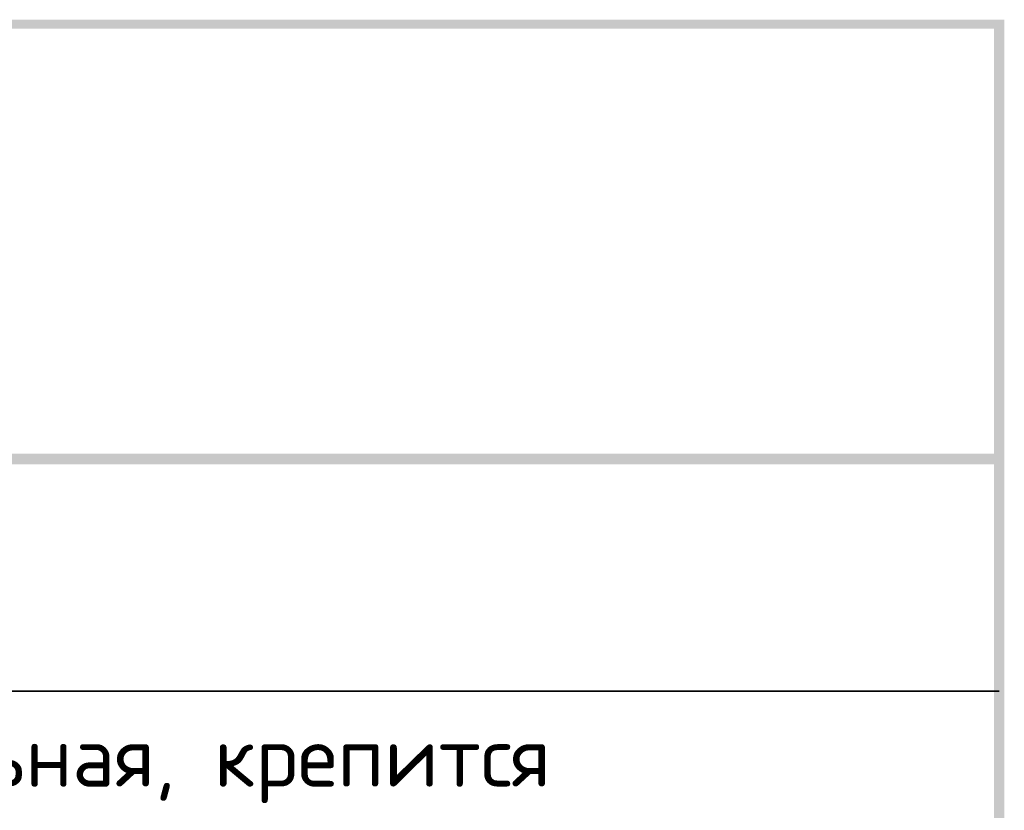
# Model space of a CAD drawing. Header units: millimetres. Extents: x 1114507 to 93926427, y 174473 to 817039.
# Tile 413 of 483: x 2108563 to 2111761, y 770012 to 772580. Entities that reach past the tile are written whole.
import ezdxf

# ---------------------------------------------------------------- set-up
doc = ezdxf.new("R2010")
doc.units = ezdxf.units.MM
doc.layers.add('PDF11_Geometry', color=1, linetype='Continuous')
doc.layers.add('PDF11_Text', color=7, linetype='Continuous')
doc.styles.add('PDF ISOCPEUR', font='isocpeur.TTF')

msp = doc.modelspace()

# ---------------------------------------------------------------- linework, layer by layer
at = {"layer": 'PDF11_Geometry', "color": 7, "lineweight": 35}
msp.add_lwpolyline([(2100920.7, 770399.7), (2111743.8, 770399.7)], dxfattribs=at)
at = {"layer": 'PDF11_Geometry', "color": 7, "lineweight": 50}
for points in [[(2100920.7, 772580.4), (2100920.7, 772550.8), (2111760.8, 772580.4)], [(2111760.8, 772580.4), (2111726.9, 772550.8), (2111760.8, 771136.5)], [(2111726.9, 772550.8), (2111760.8, 771136.5), (2111726.9, 771170.4)], [(2111760.8, 771136.5), (2111726.9, 771170.4), (2100903.8, 771136.5)], [(2111760.8, 771153.5), (2111726.9, 771153.5), (2111760.8, 767389.1)], [(2111726.9, 771153.5), (2111760.8, 767389.1), (2111726.9, 767389.1)]]:
    msp.add_solid(points, dxfattribs=at)
at = {"layer": 'PDF11_Geometry', "color": 7, "lineweight": 35}
for points in [[(2100920.7, 772550.8), (2111760.8, 772580.4), (2111726.9, 772550.8)], [(2111726.9, 771170.4), (2100903.8, 771136.5), (2100937.7, 771170.4)]]:
    msp.add_solid(points, dxfattribs=at)

# ---------------------------------------------------------------- texts
at = {"layer": 'PDF11_Text', "insert": (2104704.7, 770035.6), "char_height": 196.501, "attachment_point": 7, "style": 'PDF ISOCPEUR'}
msp.add_mtext('Проволока оцинкованная стальная, крепится', dxfattribs=at)

doc.saveas('drawing.dxf')
